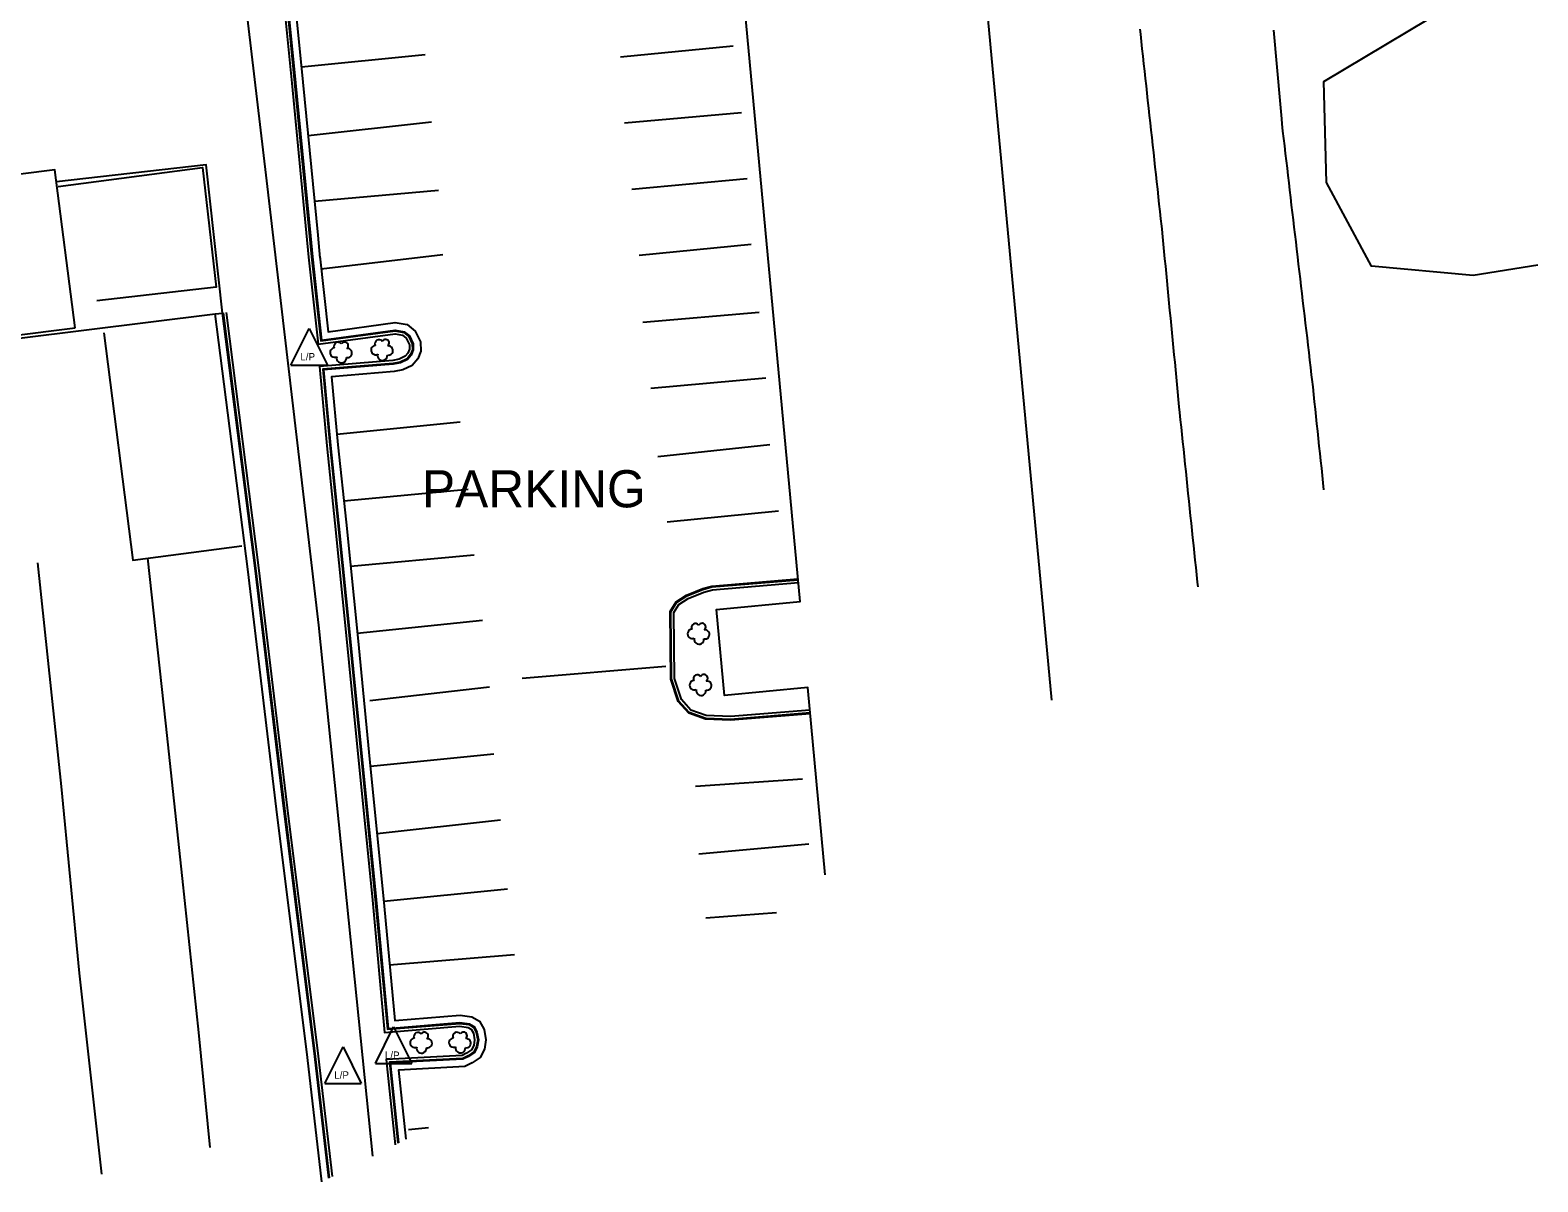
# Model space of a CAD drawing. Extents: x 1901471 to 1963503, y 756461 to 799997.
# Drawn here: x 1929932.5 to 1930135.4, y 772547.5 to 772702.4 of the extents above; entities that cross this region are included whole.
import ezdxf

# ---------------------------------------------------------------- set-up
doc = ezdxf.new("R2010")
doc.units = 0
for name, color, linetype in [('RD_EX_Bldg', 7, 'Continuous'), ('RD_EX_Conc', 7, 'Continuous'), ('RD_EX_Road', 7, 'Continuous'), ('RD_EX_UT', 7, 'Continuous'), ('RD_EX_VEG', 7, 'Continuous')]:
    doc.layers.add(name, color=color, linetype=linetype)

# ---------------------------------------------------------------- blocks, each defined once
blk = doc.blocks.new('SB2')
at = {"layer": 'RD_EX_VEG'}
for centre, radius, start, end in [((-1.56, -0.16), 1.26, 96.4518, 294.734), ((-0.72, 1.55), 1.08, 34.9763, 204.756), ((1.05, 1.7), 0.995, 308.7626, 152.0467), ((1.84, -0.28), 1.22, 256.5667, 98.1046), ((0.25, -1.6), 1.32, 166.8827, 5.7589)]:
    blk.add_arc(centre, radius, start, end, dxfattribs=at)
blk = doc.blocks.new('LP')
at = {"layer": 'RD_EX_UT'}
for p, q in [((-5, -3.72), (0, 6.28)), ((0, 6.28), (5, -3.72)), ((-5, -3.72), (5, -3.72))]:
    blk.add_line(p, q, dxfattribs=at)
blk.add_text('L/P', height=2, dxfattribs=at).set_placement((-2.4, -2.44))

msp = doc.modelspace()

# ---------------------------------------------------------------- linework, layer by layer
at = {"layer": 'RD_EX_Bldg'}
for points in [[(1930039.5, 772588.75), (1930037.15, 772613.95), (1930025.93, 772612.9), (1930024.85, 772624.46), (1930036.11, 772625.51), (1930025.48, 772739.49), (1930014.06, 772738.42), (1930012.96, 772750.24), (1930024.29, 772751.3), (1930021.66, 772779.51), (1930054.04, 772782.53)], [(1930054.04, 772782.53), (1930069.93, 772612.25)], [(1929936.28, 772681.34), (1929955.7, 772683.89), (1929957.57, 772667.82), (1929941.5, 772665.95)]]:
    msp.add_lwpolyline(points, dxfattribs=at)
msp.add_lwpolyline([(1929938.57, 772662.36), (1929935.85, 772683.6), (1929926.91, 772682.46), (1929929.64, 772661.21)], close=True, dxfattribs=at)
at = {"layer": 'RD_EX_Conc'}
for points in [[(1929965.97, 772712.8), (1929967.71, 772695.24), (1929969.99, 772671.83), (1929971.27, 772660.13), (1929981.62, 772661.52), (1929982.62, 772661.35), (1929983.13, 772660.93), (1929983.54, 772660.07), (1929983.56, 772659.46), (1929983.36, 772658.94), (1929982.99, 772658.51), (1929982.18, 772658.11), (1929981.32, 772657.96), (1929971.44, 772657.12), (1929972.44, 772646.47), (1929973.53, 772636.05), (1929975.09, 772620.5), (1929976.75, 772603.71), (1929978.52, 772585.84), (1929980.22, 772567.55), (1929990.33, 772568.38), (1929991.46, 772568.23), (1929991.87, 772567.98), (1929992.17, 772567.45), (1929992.33, 772566.54), (1929992.2, 772565.78), (1929991.91, 772565.2), (1929991.25, 772564.75), (1929990.63, 772564.46), (1929980.43, 772563.92), (1929981.63, 772552.45)], [(1929966.37, 772712.84), (1929968.11, 772695.28), (1929970.39, 772671.88), (1929971.63, 772660.58), (1929981.62, 772661.93), (1929982.79, 772661.73), (1929983.46, 772661.18), (1929983.94, 772660.17), (1929983.97, 772659.39), (1929983.71, 772658.73), (1929983.24, 772658.18), (1929982.3, 772657.73), (1929981.37, 772657.56), (1929971.88, 772656.76), (1929972.83, 772646.58), (1929973.93, 772636.09), (1929975.49, 772620.54), (1929977.15, 772603.75), (1929978.92, 772585.88), (1929980.58, 772567.98), (1929990.34, 772568.78), (1929991.59, 772568.61), (1929992.17, 772568.27), (1929992.55, 772567.58), (1929992.74, 772566.54), (1929992.58, 772565.65), (1929992.22, 772564.93), (1929991.45, 772564.41), (1929990.73, 772564.06), (1929980.87, 772563.54), (1929982.01, 772552.64)], [(1929966.47, 772712.85), (1929968.21, 772695.29), (1929970.22, 772674.72), (1929970.49, 772671.89), (1929971.72, 772660.69), (1929981.63, 772662.03), (1929982.83, 772661.82), (1929983.54, 772661.24), (1929984.04, 772660.2), (1929984.07, 772659.37), (1929983.8, 772658.68), (1929983.3, 772658.1), (1929982.33, 772657.63), (1929981.38, 772657.46), (1929971.99, 772656.67), (1929972.94, 772646.51), (1929974.03, 772636.1), (1929975.59, 772620.54), (1929977.25, 772603.76), (1929979.02, 772585.89), (1929980.67, 772568.09), (1929990.34, 772568.88), (1929991.63, 772568.71), (1929992.25, 772568.34), (1929992.64, 772567.61), (1929992.84, 772566.54), (1929992.68, 772565.62), (1929992.3, 772564.86), (1929991.5, 772564.32), (1929990.76, 772563.96), (1929980.98, 772563.45), (1929982.1, 772552.69)], [(1929958.42, 772664.33), (1929956.2, 772684.28), (1929936.06, 772681.97)], [(1929972.73, 772547.94), (1929970.81, 772564.32), (1929966.67, 772597.69), (1929962.8, 772630.01), (1929958.42, 772664.33)], [(1929972.82, 772547.99), (1929970.91, 772564.33), (1929966.77, 772597.7), (1929962.9, 772630.02), (1929958.52, 772664.34)], [(1929973.2, 772548.18), (1929971.31, 772564.38), (1929967.16, 772597.75), (1929963.3, 772630.07), (1929958.92, 772664.39)], [(1930037.47, 772610.53), (1930026.75, 772609.67), (1930023.42, 772609.8), (1930021.21, 772610.58), (1930019.8, 772612.14), (1930018.81, 772615.11), (1930018.73, 772624.15), (1930019.5, 772625.41), (1930020.89, 772626.27), (1930023.05, 772627.16), (1930024.26, 772627.5), (1930035.84, 772628.46)], [(1930037.43, 772610.93), (1930026.74, 772610.07), (1930023.49, 772610.2), (1930021.43, 772610.92), (1930020.15, 772612.35), (1930019.21, 772615.17), (1930019.13, 772624.04), (1930019.79, 772625.12), (1930021.07, 772625.91), (1930023.18, 772626.78), (1930024.33, 772627.11), (1930035.88, 772628.07)]]:
    msp.add_lwpolyline(points, dxfattribs=at)
at = {"layer": 'RD_EX_Road'}
for points in [[(1930025.77, 772736.4), (1930009.09, 772734.64), (1930007.16, 772737.26), (1929999.86, 772733.18), (1929999.12, 772733.7), (1929993.86, 772730.65), (1929994.34, 772729.11), (1929988.24, 772726.13), (1929982.49, 772725.5), (1929982.56, 772724.5), (1929966.22, 772723.3), (1929967.46, 772712.96), (1929969.2, 772695.39), (1929971.22, 772674.81), (1929971.51, 772671.73)], [(1930089.66, 772627.49), (1930089.6, 772628.11), (1930089.49, 772629.11), (1930089.39, 772630.1), (1930089.29, 772631.09), (1930089.18, 772632.09), (1930089.08, 772633.08), (1930088.97, 772634.08), (1930088.87, 772635.07), (1930088.77, 772636.06), (1930088.66, 772637.06), (1930088.56, 772638.05), (1930088.46, 772639.04), (1930088.35, 772640.04), (1930088.25, 772641.03), (1930088.14, 772642.03), (1930088.04, 772643.02), (1930087.94, 772644.01), (1930087.83, 772645.01), (1930087.73, 772646), (1930087.63, 772647), (1930087.52, 772647.99), (1930087.42, 772648.98), (1930087.31, 772649.98), (1930087.21, 772650.97), (1930087.14, 772651.73), (1930087.04, 772652.72), (1930086.94, 772653.72), (1930086.85, 772654.71), (1930086.75, 772655.71), (1930086.66, 772656.7), (1930086.56, 772657.7), (1930086.46, 772658.69), (1930086.37, 772659.69), (1930086.27, 772660.68), (1930086.17, 772661.68), (1930086.08, 772662.67), (1930085.98, 772663.66), (1930085.88, 772664.66), (1930085.79, 772665.65), (1930085.69, 772666.65), (1930085.6, 772667.64), (1930085.5, 772668.64), (1930085.4, 772669.63), (1930085.31, 772670.63), (1930085.21, 772671.62), (1930085.11, 772672.62), (1930085.02, 772673.61), (1930084.92, 772674.6), (1930084.82, 772675.6), (1930084.78, 772676), (1930084.67, 772677), (1930084.56, 772677.99), (1930084.45, 772678.99), (1930084.34, 772679.98), (1930084.23, 772680.97), (1930084.13, 772681.97), (1930084.02, 772682.96), (1930083.91, 772683.95), (1930083.8, 772684.95), (1930083.69, 772685.94), (1930083.58, 772686.93), (1930083.47, 772687.93), (1930083.36, 772688.92), (1930083.25, 772689.92), (1930083.14, 772690.91), (1930083.03, 772691.9), (1930082.92, 772692.9), (1930082.82, 772693.89), (1930082.71, 772694.88), (1930082.6, 772695.88), (1930082.49, 772696.87), (1930082.38, 772697.86), (1930082.27, 772698.86), (1930082.16, 772699.85), (1930082.05, 772700.84), (1930081.94, 772701.84), (1930081.86, 772702.53)], [(1930099.8, 772702.38), (1930099.89, 772701.38), (1930099.98, 772700.39), (1930100.07, 772699.39), (1930100.16, 772698.4), (1930100.25, 772697.4), (1930100.34, 772696.41), (1930100.42, 772695.41), (1930100.51, 772694.42), (1930100.6, 772693.42), (1930100.69, 772692.43), (1930100.78, 772691.43), (1930100.87, 772690.43), (1930100.93, 772689.78), (1930101.04, 772688.79), (1930101.16, 772687.8), (1930101.28, 772686.8), (1930101.39, 772685.81), (1930101.51, 772684.82), (1930101.63, 772683.83), (1930101.75, 772682.83), (1930101.86, 772681.84), (1930101.98, 772680.85), (1930102.1, 772679.85), (1930102.21, 772678.86), (1930102.33, 772677.87), (1930102.45, 772676.88), (1930102.56, 772675.88), (1930102.68, 772674.89), (1930102.8, 772673.9), (1930102.91, 772672.9), (1930103.03, 772671.91), (1930103.15, 772670.92), (1930103.27, 772669.93), (1930103.38, 772668.93), (1930103.5, 772667.94), (1930103.62, 772666.95), (1930103.73, 772665.96), (1930103.85, 772664.96), (1930103.97, 772663.97), (1930104.08, 772662.98), (1930104.2, 772661.98), (1930104.32, 772660.99), (1930104.44, 772660), (1930104.55, 772659.01), (1930104.67, 772658.01), (1930104.79, 772657.02), (1930104.9, 772656.03), (1930104.98, 772655.38), (1930105.09, 772654.38), (1930105.19, 772653.39), (1930105.3, 772652.4), (1930105.4, 772651.4), (1930105.51, 772650.41), (1930105.61, 772649.42), (1930105.72, 772648.42), (1930105.83, 772647.43), (1930105.93, 772646.44), (1930106.04, 772645.45), (1930106.14, 772644.45), (1930106.25, 772643.46), (1930106.35, 772642.47), (1930106.46, 772641.47), (1930106.56, 772640.54)], [(1929985.69, 772699.08), (1929969.01, 772697.38)], [(1930011.97, 772698.79), (1930027.12, 772700.26)], [(1930012.48, 772689.91), (1930028.24, 772691.3)], [(1929986.52, 772690.02), (1929969.91, 772688.17)], [(1930013.49, 772681), (1930029, 772682.43)], [(1929987.47, 772680.83), (1929970.77, 772679.34)], [(1929988.04, 772672.16), (1929971.68, 772670.21)], [(1930014.48, 772672.13), (1930029.53, 772673.61)], [(1929971.48, 772672), (1929972.6, 772661.82), (1929981.64, 772663.04), (1929983.27, 772662.77), (1929984.34, 772661.87), (1929985.03, 772660.44), (1929985.07, 772659.2), (1929984.67, 772658.16), (1929983.92, 772657.29), (1929982.65, 772656.67), (1929981.51, 772656.47), (1929973.07, 772655.76), (1929973.93, 772646.61), (1929975.02, 772636.2), (1929976.59, 772620.64), (1929978.24, 772603.86), (1929980.01, 772585.99), (1929981.57, 772569.17), (1929990.37, 772569.89), (1929991.96, 772569.67), (1929992.99, 772569.06), (1929993.6, 772567.95), (1929993.85, 772566.54), (1929993.64, 772565.3), (1929993.08, 772564.18), (1929992, 772563.45), (1929991.01, 772562.97), (1929982.08, 772562.5), (1929983.06, 772553.18)], [(1929931.11, 772660.97), (1929957.43, 772664.2), (1929958.42, 772664.33)], [(1929971.78, 772547.46), (1929969.82, 772564.2), (1929965.67, 772597.57), (1929961.81, 772629.88), (1929957.43, 772664.2)], [(1930014.95, 772663.1), (1930030.59, 772664.45)], [(1929942.42, 772661.67), (1929946.35, 772631.1), (1929961, 772633.02)], [(1930016.04, 772654.22), (1930031.49, 772655.59)], [(1929990.36, 772649.63), (1929973.8, 772648)], [(1930016.98, 772645.02), (1930032.06, 772646.64)], [(1929991.47, 772640.61), (1929974.73, 772639.04)], [(1930018.25, 772636.26), (1930033.2, 772637.74)], [(1929992.25, 772631.77), (1929975.62, 772630.22)], [(1929942.17, 772548.49), (1929939.18, 772575.52), (1929936.74, 772600.63), (1929933.55, 772630.74)], [(1929948.29, 772631.35), (1929950.73, 772609.16), (1929952.98, 772588.28), (1929955.18, 772567.53), (1929956.69, 772552.06)], [(1930037.48, 772610.43), (1930026.75, 772609.57), (1930023.4, 772609.7), (1930021.15, 772610.49), (1930019.71, 772612.09), (1930018.71, 772615.09), (1930018.63, 772624.18), (1930019.42, 772625.49), (1930020.84, 772626.36), (1930023.02, 772627.26), (1930024.24, 772627.6), (1930035.83, 772628.56)], [(1929993.38, 772622.95), (1929976.53, 772621.24)], [(1929998.73, 772615.19), (1930018.06, 772616.81)], [(1929994.32, 772613.99), (1929978.24, 772612.16)], [(1929994.92, 772604.97), (1929978.3, 772603.34)], [(1930022.05, 772600.67), (1930036.43, 772601.65)], [(1929995.81, 772596.12), (1929979.19, 772594.26)], [(1930022.49, 772591.58), (1930037.28, 772592.91)], [(1929996.74, 772586.83), (1929980.09, 772585.18)], [(1930023.43, 772582.96), (1930032.93, 772583.67)], [(1929997.68, 772577.99), (1929980.89, 772576.59)], [(1929986.1, 772554.71), (1929983.42, 772554.46)]]:
    msp.add_lwpolyline(points, dxfattribs=at)
at = {"layer": 'RD_EX_VEG'}
for points in [[(1929980.14, 772730.5), (1929960.78, 772730.13), (1929959.17, 772725.7), (1929964.22, 772682.88), (1929971.34, 772622.35), (1929978.6, 772550.92)], [(1930135.38, 772670.79), (1930126.67, 772669.4), (1930113, 772670.63), (1930106.96, 772681.9), (1930106.6, 772695.49), (1930126.28, 772707.27)]]:
    msp.add_lwpolyline(points, dxfattribs=at)

# ---------------------------------------------------------------- block references
at = {"layer": 'RD_EX_UT', "xscale": 0.4921259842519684, "yscale": 0.4921259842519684}
for p in [(1929970.06, 772659.16), (1929981.43, 772565.21), (1929974.62, 772562.54)]:
    msp.add_blockref('LP', p, dxfattribs=at)
at = {"layer": 'RD_EX_VEG', "xscale": 0.5019685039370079, "yscale": 0.5019685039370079}
for p in [(1929974.29, 772659.08), (1929979.8, 772659.43), (1930022.39, 772621.24), (1930022.66, 772614.35), (1929985.06, 772566.24), (1929990.29, 772566.26)]:
    msp.add_blockref('SB2', p, dxfattribs=at)

# ---------------------------------------------------------------- texts
at = {"layer": 'RD_EX_Road'}
msp.add_text('PARKING', height=5, dxfattribs=at).set_placement((1929985.24, 772638.19))

doc.saveas('drawing.dxf')
